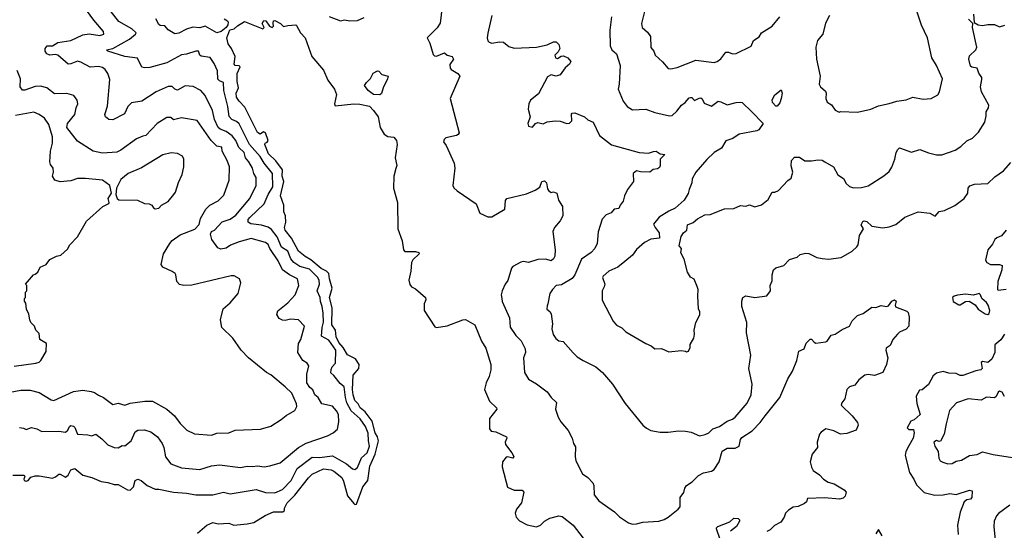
# Model space of a CAD drawing. Extents: x 1678431 to 1860718, y 384618 to 522882.
# Tile 449 of 473: x 1800856 to 1808341, y 500736 to 504614. Entities that reach past the tile are written whole.
import ezdxf

# ---------------------------------------------------------------- set-up
doc = ezdxf.new("R2010")
doc.units = 0

msp = doc.modelspace()

# ---------------------------------------------------------------- linework, layer by layer
at = {"layer": '0CON10XD'}
for points in [[(1800804.6, 501155.4), (1800890, 501155), (1800896, 501145), (1800888, 501125), (1800890.8, 501115), (1800905, 501107.8), (1800921.9, 501115), (1800940.9, 501139.1), (1800975, 501150.4), (1801005, 501150.5), (1801105, 501132.5), (1801128.6, 501141.4), (1801155, 501161.2), (1801165, 501161.2), (1801205, 501138.8), (1801225, 501153.8), (1801245, 501193.8), (1801275, 501203.8), (1801335, 501153.3), (1801405, 501137.1), (1801475, 501105.7), (1801525, 501098.6), (1801575, 501084.2), (1801605, 501084), (1801675, 501044), (1801695, 501040), (1801720.6, 501065), (1801735, 501113.8), (1801755, 501124.2), (1801780, 501115), (1801825.5, 501075.5), (1801885, 501046.9), (1801915, 501047.8), (1802025.3, 501025.3), (1802125, 501017.9), (1802195, 501003.8), (1802325, 501004.5), (1802405, 501026.5), (1802455, 501012.2), (1802655, 501046.2), (1802725, 501023.5), (1802795, 501021.1), (1802855, 501045.5), (1802919, 501115), (1802965, 501205.9), (1803078.7, 501291.3), (1803135, 501288.4), (1803235, 501302.2), (1803340.8, 501240.9), (1803385, 501201.4), (1803405, 501197.5), (1803425, 501213.3), (1803453.4, 501285), (1803497.1, 501325), (1803516.3, 501375), (1803507.1, 501415), (1803505, 501473.8), (1803485.8, 501525), (1803445, 501583.1), (1803375, 501642.4), (1803344.2, 501705), (1803331.9, 501745), (1803323.3, 501825), (1803291.5, 501851.5), (1803245, 501912.2), (1803221.7, 501931.7), (1803223.1, 501956.9), (1803232.4, 501977.6), (1803256.7, 502005), (1803258.3, 502105), (1803205, 502179), (1803150.3, 502210.2), (1803154.8, 502275), (1803165, 502317.5), (1803163.4, 502385), (1803156.6, 502435), (1803143, 502473), (1803141.2, 502505), (1803118.2, 502555), (1803135.7, 502605), (1803132.5, 502632.5), (1803122.2, 502655), (1803058.4, 502718.4), (1802985, 502739.5), (1802939.7, 502769.7), (1802918.2, 502798.2), (1802895.5, 502855.5), (1802846, 502886), (1802814.5, 502964.5), (1802771.2, 503021.2), (1802745, 503038.9), (1802695, 503054.1), (1802612.6, 503062.6), (1802592.5, 503075), (1802593.3, 503095), (1802605, 503111.1), (1802715.4, 503214.6), (1802745.7, 503285), (1802781, 503345), (1802777.4, 503445), (1802714.3, 503524.3), (1802684.2, 503575), (1802603.6, 503665), (1802525, 503823.4), (1802505, 503839.5), (1802468.9, 503855), (1802447.3, 503877.3), (1802438.9, 503955), (1802407.8, 504075), (1802406.7, 504136.8), (1802375, 504148.7), (1802361.9, 504161.9), (1802360, 504225), (1802335, 504280), (1802305, 504325.5), (1802235.5, 504335.5), (1802225.8, 504345), (1802215, 504373.8), (1802195.7, 504375.7), (1802125, 504350.7), (1802085, 504346.7), (1801975, 504285.6), (1801845, 504251.4), (1801805, 504248), (1801783.9, 504253.9), (1801750.9, 504320.9), (1801654.3, 504334.3), (1801527.5, 504375), (1801516.7, 504385), (1801565, 504395.4), (1801690.5, 504465), (1801737.5, 504505), (1801741.4, 504515), (1801709.4, 504545), (1801608.9, 504598.9), (1801504.6, 504735)], [(1801704.6, 501415.4), (1801735, 501484), (1801753.8, 501496.2), (1801805, 501498.2), (1801853.3, 501483.3), (1801904.7, 501444.7), (1801939.5, 501395), (1801952.5, 501365), (1801965, 501293.3), (1802005, 501240.8), (1802085, 501210), (1802225, 501197.8), (1802315, 501224.5), (1802375, 501232.9), (1802535, 501213.6), (1802585, 501223.1), (1802625, 501219.4), (1802665, 501225.6), (1802715, 501218.1), (1802757.5, 501225), (1802835, 501248.9), (1802976, 501364), (1803035, 501397.9), (1803196.9, 501453.1), (1803240, 501475), (1803272, 501505), (1803281.7, 501558.3), (1803279.6, 501615), (1803265, 501644.2), (1803235, 501678.1), (1803153.9, 501695), (1803125, 501745.5), (1803100.8, 501765), (1803085, 501802.5), (1803061.4, 501821.4), (1803037.8, 501855), (1803039.1, 501920.9), (1803054.6, 501985), (1803042.2, 502005), (1803008.6, 502025), (1802971.5, 502085), (1802976.4, 502153.6), (1802994.4, 502185.6), (1803021.4, 502285), (1802975, 502333.1), (1802915, 502339.5), (1802875, 502329.5), (1802855, 502330.6), (1802828.8, 502345), (1802810.8, 502375), (1802817.9, 502402.1), (1802895, 502462.2), (1802949.2, 502525), (1802977.5, 502595), (1802968.8, 502645), (1802906.3, 502676.3), (1802855, 502712.7), (1802821.8, 502781.8), (1802757.2, 502875), (1802745.5, 502905.5), (1802725, 502921.6), (1802615, 502950.8), (1802525, 502926.7), (1802459.9, 502900.1), (1802425, 502878.8), (1802385, 502871.9), (1802361.5, 502881.5), (1802317.4, 502945), (1802307.4, 502985), (1802315, 503004.6), (1802336.7, 503015), (1802395, 503077.3), (1802455, 503098.2), (1802500, 503130), (1802606.5, 503255), (1802654.4, 503355), (1802652.9, 503415), (1802635.3, 503445.3), (1802625.3, 503485), (1802598.7, 503535), (1802573.8, 503565), (1802562.2, 503605), (1802522.8, 503642.8), (1802498.6, 503695), (1802470.9, 503730.9), (1802425.4, 503765.3), (1802381.2, 503781.2), (1802364.9, 503794.9), (1802338.2, 503855), (1802321.8, 503925), (1802265, 504038.8), (1802233.8, 504075), (1802175, 504105.8), (1802115, 504112.2), (1802055, 504078.6), (1802036.7, 504085), (1802015, 504106), (1801985, 504105.6), (1801894.2, 504065), (1801785, 503994.5), (1801705, 503982), (1801679.2, 503955), (1801651.7, 503898.3), (1801565, 503851.9), (1801535, 503855.7), (1801508, 503875), (1801504.1, 503894.1), (1801523.4, 503956.6), (1801541.4, 504158.6), (1801526.9, 504205), (1801505, 504235.8), (1801485, 504249.4), (1801455, 504257.5), (1801392.4, 504252.4), (1801321.7, 504291.7), (1801295, 504298.1), (1801245, 504277.5), (1801225, 504276), (1801145, 504343.1), (1801125, 504349.5), (1801085, 504344.4), (1801062.5, 504355), (1801050.6, 504375), (1801050.8, 504395), (1801065.8, 504414.2), (1801105, 504415.6), (1801145, 504441.5), (1801245, 504456.7), (1801335, 504498.2), (1801385, 504505.4), (1801465, 504492.7), (1801496.2, 504505), (1801492.9, 504525), (1801419.2, 504609.1), (1801364, 504685)], [(1804067.8, 504715), (1804053, 504587), (1804029.2, 504550.8), (1803953.8, 504475), (1803973.3, 504435), (1804000.5, 504350.5), (1804008.8, 504338.8), (1804025, 504336), (1804085, 504362), (1804106.7, 504345), (1804143.3, 504335), (1804153.3, 504315), (1804127.1, 504272.9), (1804128.1, 504245), (1804135.8, 504235), (1804188, 504205), (1804200.8, 504185), (1804129.2, 504015), (1804197.5, 503755), (1804189.3, 503740.7), (1804176.4, 503733.6), (1804095, 503716.2), (1804084, 503705), (1804078.8, 503685), (1804097.7, 503657.7), (1804158.6, 503525), (1804164.4, 503485), (1804150, 503355), (1804157.6, 503337.6), (1804182, 503315), (1804326.9, 503215), (1804355, 503143.5), (1804415, 503117.1), (1804445, 503115.4), (1804544, 503175), (1804550, 503240), (1804560, 503255), (1804708.3, 503291.7), (1804775, 503318), (1804809.4, 503340.6), (1804826.1, 503383.9), (1804845, 503390), (1804860, 503375), (1804868.3, 503328.3), (1804877, 503317), (1804895, 503302.5), (1804915, 503307.5), (1804940, 503295), (1804953, 503243), (1804982.5, 503195), (1804984, 503125), (1804964.4, 503085.6), (1804922, 503035), (1804908.8, 503005), (1804927.5, 502865), (1804923, 502817), (1804915, 502796.7), (1804895, 502781.2), (1804855.8, 502795.8), (1804795, 502792), (1804725, 502770), (1804685, 502776.7), (1804665, 502773.1), (1804605, 502738.8), (1804595, 502726.7), (1804567.3, 502632.7), (1804546.2, 502605), (1804523.8, 502555), (1804516.7, 502525), (1804520, 502495), (1804524.1, 502474.1), (1804580.5, 502350.5), (1804585, 502278.8), (1804628.9, 502215), (1804668.1, 502175), (1804699.2, 502115), (1804700, 502085), (1804685.8, 502045), (1804694.1, 501934.1), (1804724.3, 501884.3), (1804785, 501848), (1804865, 501786.2), (1804896.2, 501745), (1804937, 501707), (1804930, 501655), (1804948.8, 501595), (1804969.5, 501559.5), (1805025, 501492.5), (1805055.9, 501435.9), (1805066.1, 501396.1), (1805080.5, 501370.5), (1805078.1, 501295), (1805083.9, 501263.9), (1805134.6, 501165), (1805175.8, 501135.8), (1805212, 501095), (1805221.2, 501075), (1805223.8, 501005), (1805258.3, 500958.3), (1805377.5, 500875), (1805415, 500836.7), (1805485, 500793.3), (1805515, 500783.3), (1805543.9, 500783.9), (1805592.7, 500797.3), (1805715, 500806), (1805755, 500818), (1805786.2, 500835), (1805861.2, 500895), (1805875.8, 500914.2), (1805877.5, 500985), (1805905, 501022.5), (1805912, 501055), (1805924.9, 501075.1), (1805967.2, 501105), (1806015, 501151.6), (1806055, 501172.1), (1806115, 501185.5), (1806135, 501198.5), (1806174.5, 501255), (1806195, 501335.6), (1806235, 501360.6), (1806295, 501360), (1806324.4, 501375), (1806334.6, 501425), (1806345, 501440), (1806425, 501491.4), (1806486, 501554), (1806523.8, 501605), (1806635.7, 501745), (1806694, 501885), (1806730, 501945), (1806764.2, 502025.8), (1806780, 502095), (1806820, 502115), (1806835, 502157.5), (1806865, 502186.7), (1806875, 502187.5), (1806894.4, 502164.4), (1806907.9, 502157.9), (1806985, 502167.5), (1806995, 502172.5), (1807025, 502216.7), (1807054.2, 502225.8), (1807108.6, 502261.4), (1807163.9, 502286.1), (1807183.6, 502326.4), (1807225, 502366.7), (1807268.3, 502381.7), (1807335, 502430), (1807365, 502428.8), (1807405, 502442), (1807445, 502436.2), (1807459.5, 502440.5), (1807486.7, 502475), (1807505, 502485.8), (1807520, 502475), (1807510, 502445), (1807512.9, 502432.9), (1807600.7, 502400.7), (1807610, 502390), (1807617.1, 502355), (1807613.8, 502285), (1807595, 502264.3), (1807545, 502240), (1807530, 502225), (1807494, 502186), (1807472, 502138), (1807442.3, 502117.7), (1807440, 502105), (1807455.8, 502045), (1807445.7, 501994.3), (1807417, 501933), (1807355, 501910.5), (1807305, 501918.8), (1807281.4, 501915), (1807235, 501877.8), (1807203.3, 501836.7), (1807165, 501824.2), (1807144.4, 501805), (1807128.6, 501735), (1807106, 501705), (1807101.2, 501685), (1807185, 501603.8), (1807226, 501555), (1807228.8, 501535), (1807215, 501496.7), (1807145, 501470), (1807095, 501465.7), (1807045, 501490.9), (1806985, 501505.6), (1806949.1, 501480.9), (1806936.7, 501465), (1806917.9, 501405), (1806922, 501365), (1806879.5, 501315), (1806863.8, 501255), (1806874.5, 501215), (1806888.9, 501188.9), (1806936, 501156), (1806965.5, 501125), (1807002, 501102), (1807047.5, 501087.5), (1807122.3, 501042.3), (1807137.5, 501025), (1807130, 500995), (1807115, 500980), (1807087.1, 500972.9), (1806975, 500982.5), (1806845, 500976.2), (1806837.1, 500952.9), (1806822, 500938), (1806775, 500916.7), (1806735, 500912), (1806700.6, 500889.4), (1806677.1, 500865), (1806667.1, 500835), (1806642.9, 500797.1), (1806595, 500771.8), (1806561.3, 500738.7), (1806535, 500725.5)], [(1805607, 504687), (1805588.6, 504605), (1805583.3, 504585), (1805588.6, 504555), (1805629.2, 504519.2), (1805651.4, 504485), (1805655, 504402.5), (1805677.5, 504375), (1805687.5, 504345), (1805743, 504293), (1805785, 504242.5), (1805805, 504240), (1805855, 504250), (1805995, 504306.7), (1806135, 504288), (1806157.5, 504295), (1806185, 504316), (1806225, 504366.9), (1806245, 504367.1), (1806275, 504354.3), (1806302.9, 504357.1), (1806416.2, 504413.8), (1806434.4, 504455.6), (1806476.6, 504483.4), (1806495.8, 504514.2), (1806575, 504563.8), (1806635, 504636)], [(1807012.5, 504645), (1806981.7, 504588.3), (1806961.5, 504505), (1806921.9, 504455), (1806908.8, 504405), (1806914.1, 504314.1), (1806940, 504185), (1806933.3, 504125), (1806942.5, 504105), (1806981.7, 504071.7), (1806987.5, 504055), (1806983.8, 504015), (1806995, 503987.5), (1807026.4, 503966.4), (1807055, 503927.5), (1807085, 503912.5), (1807095, 503917.5), (1807225, 503912.5), (1807325, 503933.8), (1807385, 503960), (1807465, 503978), (1807524.1, 503995.9), (1807595, 504006), (1807645, 504026), (1807725, 504010), (1807785, 504016), (1807835, 504043.8), (1807849.2, 504065), (1807871.2, 504165), (1807825.5, 504265), (1807790.5, 504325), (1807757.5, 504475), (1807712.4, 504572.4), (1807674.2, 504685)], [(1802035, 504505.6), (1801985, 504536.2), (1801958.3, 504568.3), (1801925, 504570), (1801915, 504576.7), (1801891.3, 504621.3)], [(1802409.3, 504619.3), (1802435.7, 504605), (1802440, 504595), (1802438.2, 504575), (1802426.4, 504553.6), (1802386.6, 504523.4), (1802355, 504514.7), (1802265, 504563.6), (1802225, 504552.3), (1802173.1, 504556.9), (1802125, 504541.9), (1802065, 504511.4), (1802035, 504505.6)], [(1803208.8, 504638.8), (1803294.2, 504604.2), (1803325, 504612), (1803365, 504606.2), (1803425, 504608.6), (1803475, 504630.8)], [(1804445, 504646.2), (1804415, 504512.5), (1804410, 504475), (1804415, 504453.3), (1804425, 504442.3), (1804445, 504436.2), (1804503.8, 504446.2), (1804533.6, 504443.6), (1804575, 504410.5), (1804615, 504398.2), (1804785, 504404.4), (1804865, 504423.3), (1804915, 504445.8), (1804935, 504446.2), (1804953.8, 504425), (1804961.2, 504395), (1804949.2, 504370.8), (1804923.3, 504345), (1804930, 504325), (1804945, 504320), (1804973, 504337), (1804989.3, 504339.3), (1805023, 504323), (1805047, 504297), (1805036.7, 504275), (1805002.1, 504247.9), (1804965.5, 504194.5), (1804935, 504185.6), (1804895, 504195.8), (1804869.3, 504180.7), (1804799.1, 504050.9), (1804738.3, 504001.7), (1804726.9, 503975), (1804720.5, 503935), (1804737.5, 503875), (1804719.2, 503825), (1804725, 503803.8), (1804755, 503797.5), (1804777.5, 503825), (1804795, 503833.3), (1804835, 503823.8), (1804865, 503838), (1804925.9, 503845.9), (1804965, 503842.5), (1805015, 503826), (1805035, 503827.5), (1805054.2, 503845), (1805050, 503895), (1805057.1, 503902.9), (1805076.3, 503906.3), (1805150, 503875), (1805175, 503852), (1805215, 503836), (1805262.5, 503735), (1805355, 503664.4), (1805565, 503604.4), (1805635, 503600.5), (1805675, 503611.5), (1805695, 503615.6), (1805725, 503595.6), (1805759.3, 503589.3), (1805724.4, 503555), (1805724.5, 503505.5), (1805718.6, 503491.4), (1805705, 503480), (1805672.5, 503475), (1805645, 503456.2), (1805575, 503457.5), (1805545, 503466.2), (1805519.2, 503445), (1805522, 503385), (1805475.7, 503325), (1805452.8, 503277.2), (1805444.6, 503235), (1805420.4, 503205), (1805410.6, 503179.4), (1805375, 503174.2), (1805353, 503147), (1805315, 503131.4), (1805285, 503098.8), (1805253.4, 503003.4), (1805246.2, 502913.8), (1805227.1, 502875), (1805200, 502845), (1805127.8, 502795), (1805076.2, 502675), (1805055, 502647.1), (1804975, 502599.1), (1804935, 502594.2), (1804905.5, 502564.5), (1804887.1, 502535), (1804872, 502455), (1804865, 502440), (1804864.3, 502415), (1804886.4, 502396.4), (1804895, 502380), (1804906.5, 502305), (1804901.5, 502265), (1804912.5, 502222.5), (1804931.2, 502191.2), (1804955, 502175.3), (1804988.7, 502168.7), (1805062.4, 502082.4), (1805095, 502054), (1805140, 502025), (1805235, 501978), (1805286.2, 501935), (1805362, 501845), (1805459.5, 501699.5), (1805593.3, 501535), (1805621.2, 501511.2), (1805655, 501493.8), (1805725, 501481.4), (1805785, 501480.6), (1805865, 501491.1), (1805918.6, 501488.6), (1805960.2, 501480.2), (1806025, 501452.5), (1806067.8, 501462.2), (1806093.8, 501476.2), (1806125, 501505.8), (1806176.8, 501523.2), (1806234.6, 501565.4), (1806275, 501578.6), (1806295, 501594), (1806385, 501700), (1806417.8, 501765), (1806423.1, 501845), (1806400, 501965), (1806413.1, 502065), (1806381.2, 502235), (1806382.5, 502315), (1806345.6, 502435), (1806344.4, 502475.6), (1806352, 502505), (1806375, 502516), (1806445, 502503.8), (1806535, 502516.2), (1806562.5, 502555), (1806560.8, 502595), (1806575, 502630), (1806576.4, 502676.4), (1806586.7, 502715), (1806605, 502730), (1806665, 502746.7), (1806708.6, 502791.4), (1806765, 502810), (1806789.3, 502830.7), (1806829.3, 502840.7), (1806855, 502839.2), (1806915, 502806.7), (1806955, 502799.1), (1807005, 502794.5), (1807101.9, 502808.1), (1807184.5, 502855.5), (1807220.9, 502889.1), (1807229.2, 502905), (1807239.4, 502975), (1807270.8, 503025), (1807252, 503055), (1807265, 503082), (1807275, 503085.6), (1807295, 503080), (1807335, 503044.4), (1807417.9, 503032.1), (1807465, 503039.4), (1807515, 503057.5), (1807585.4, 503114.6), (1807685, 503154), (1807775, 503144.4), (1807815, 503121.9), (1807845, 503156.2), (1807885, 503165.8), (1807965, 503202.5), (1808035.8, 503255), (1808064, 503295), (1808066.2, 503335), (1808078.6, 503351.4), (1808115, 503365.5), (1808215, 503369.2), (1808269.7, 503420.3), (1808335, 503465.7), (1808390.3, 503529.7)], [(1805852, 503918), (1805888, 503965), (1805915.6, 503984.4), (1805945, 504021.2), (1805955, 504023.3), (1805965, 504022.5), (1805985, 504000), (1806021.3, 504018.7), (1806035, 504019.4), (1806045, 504012), (1806060.5, 503980.5), (1806115, 503955.7), (1806166.3, 503993.7), (1806185, 503990.7), (1806235, 503966.5), (1806302.5, 503985), (1806337.7, 503987.7), (1806347.5, 503985), (1806422.5, 503915), (1806507.5, 503825), (1806475, 503777.5), (1806460.7, 503769.3), (1806325, 503744), (1806278.4, 503711.6), (1806225, 503694.4), (1806190.9, 503639.1), (1806135.7, 503604.3), (1806078.3, 503551.7), (1805996.9, 503455), (1805967.5, 503405), (1805965.6, 503374.4), (1805944.3, 503325), (1805937.4, 503292.6), (1805907.9, 503242.1), (1805838.9, 503181.1), (1805791.5, 503158.5), (1805716.1, 503113.9), (1805675, 503060), (1805686.2, 503035), (1805716.7, 502995), (1805720, 502955), (1805653, 502947), (1805605, 502922.5), (1805545, 502867.5), (1805513.9, 502826.1), (1805455, 502776.7), (1805403.3, 502735), (1805335, 502704), (1805292.5, 502665), (1805287.5, 502655), (1805303.3, 502605), (1805300, 502585), (1805284, 502555), (1805284.3, 502484.3), (1805366.7, 502325), (1805393.2, 502293.2), (1805432.3, 502272.3), (1805465, 502243.3), (1805615, 502153.8), (1805656.1, 502136.1), (1805683.9, 502113.9), (1805735, 502116.7), (1805790.7, 502090.7), (1805885, 502102.5), (1805917, 502097), (1805925, 502090), (1805940, 502095), (1805952.5, 502125), (1805953, 502147), (1805980, 502195), (1805986.7, 502225), (1805983.6, 502256.4), (1805996.7, 502315), (1806013.3, 502346.7), (1806026.7, 502375), (1806027.5, 502395), (1806017, 502417), (1806010, 502515), (1806012.5, 502565), (1806007, 502587), (1805983, 502643), (1805955, 502657.5), (1805932.5, 502695), (1805907.5, 502795), (1805883, 502843), (1805887, 502877), (1805870, 502895), (1805883.6, 502966.4), (1805902.5, 502995), (1805927.5, 503015), (1805933.6, 503056.4), (1805975, 503073.3), (1806009.3, 503100.7), (1806065, 503132.5), (1806105, 503133.8), (1806215, 503178), (1806285, 503178.8), (1806335, 503202.5), (1806375, 503197.5), (1806405, 503206.7), (1806445, 503193.3), (1806495, 503206.7), (1806545, 503248.8), (1806575, 503303.3), (1806596.4, 503303.6), (1806625, 503317.5), (1806695, 503393.3), (1806720.5, 503409.5), (1806733.6, 503455), (1806720.6, 503505), (1806723.1, 503545), (1806745, 503569.2), (1806785, 503570.8), (1806825, 503541.1), (1806875, 503541.5), (1806925, 503550.3), (1806955, 503545.8), (1806976.9, 503535), (1807042, 503495), (1807074.4, 503434.4), (1807117.7, 503407.7), (1807139.5, 503369.5), (1807165, 503346.2), (1807195, 503336.7), (1807255, 503340), (1807307, 503353), (1807425, 503428), (1807465, 503461.2), (1807485.6, 503494.4), (1807508.6, 503555), (1807518.8, 503605), (1807531.2, 503628.8), (1807545, 503640), (1807635, 503606.7), (1807698.3, 503628.3), (1807765, 503602), (1807826.1, 503586.1), (1807865, 503586.2), (1807967.7, 503622.3), (1808010.5, 503649.5), (1808056.4, 503693.6), (1808100, 503715), (1808145, 503760), (1808192, 503835), (1808203.9, 503883.9), (1808204, 503915), (1808221.2, 503945), (1808224, 503965), (1808167.5, 504065), (1808160, 504105), (1808168.8, 504158.8), (1808171.2, 504175), (1808148, 504208), (1808135.6, 504245), (1808095, 504252), (1808085, 504260), (1808072, 504315), (1808075, 504340), (1808124.2, 504385.8), (1808132, 504405), (1808098, 504555), (1808102.5, 504585), (1808067.8, 504617.8)], [(1805354.6, 504635), (1805342.8, 504535), (1805344.5, 504414.5), (1805356.2, 504385), (1805393.6, 504353.6), (1805422, 504265), (1805414.3, 504125), (1805405.7, 504085), (1805444.6, 503994.6), (1805475, 503954), (1805515, 503929.4), (1805615, 503933.6), (1805685, 503908.1), (1805795.7, 503884.3), (1805815, 503885.7), (1805852, 503918)], [(1808107.5, 504655), (1808111.7, 504591.7), (1808142.5, 504575), (1808175, 504568.5), (1808215, 504576.5), (1808265, 504577.1), (1808305, 504560), (1808345, 504573.3)], [(1802207, 500713), (1802280, 500775), (1802325, 500794), (1802365, 500783.8), (1802445, 500790), (1802485, 500775.6), (1802585, 500784), (1802635.2, 500794.8), (1802721.5, 500848.5), (1802785, 500875.6), (1802856.7, 500875), (1802869.2, 500885), (1802869.5, 500905), (1802889.6, 500945), (1802947.7, 501002.3), (1803050.5, 501135), (1803078.9, 501161.1), (1803165, 501201.5), (1803224.7, 501194.7), (1803244.3, 501185), (1803305, 501136.7), (1803318, 501108), (1803348.6, 500998.6), (1803395, 500938.9), (1803405, 500931.1), (1803416.5, 500933.5), (1803465.3, 501065), (1803503.9, 501115), (1803518, 501222), (1803557.3, 501312.7), (1803584.2, 501415), (1803576.6, 501445), (1803559.6, 501475), (1803536.4, 501565), (1803482.4, 501635), (1803444.4, 501665), (1803430.4, 501695), (1803405, 501721.1), (1803390.3, 501765), (1803386.2, 501805), (1803390.4, 501915), (1803435.1, 501964.9), (1803437.2, 501995), (1803408, 502038), (1803347.6, 502067.6), (1803314.8, 502124.8), (1803282.7, 502162.7), (1803261.6, 502205), (1803256.1, 502255), (1803229.3, 502295), (1803230.9, 502425), (1803211.3, 502505), (1803231.1, 502575), (1803210.4, 502645), (1803206.4, 502685), (1803188.2, 502705), (1803147.3, 502725), (1803070, 502790), (1803025.5, 502815), (1802976.5, 502855), (1802921.6, 502955), (1802874.3, 503015), (1802869.7, 503035), (1802880.5, 503075), (1802877.7, 503125), (1802864.6, 503155), (1802863.7, 503205), (1802840, 503275), (1802864.5, 503385), (1802852.2, 503425), (1802854.4, 503474.4), (1802802.3, 503542.3), (1802747.9, 503595), (1802719.2, 503665), (1802723, 503677), (1802737.3, 503682.7), (1802745.6, 503695), (1802725.6, 503755.6), (1802708.9, 503761.1), (1802685, 503744.4), (1802665, 503756.9), (1802568.3, 503948.3), (1802523.6, 503995), (1802504.4, 504024.4), (1802501.9, 504055), (1802520, 504095), (1802509, 504145), (1802508.2, 504205), (1802532.5, 504255), (1802525, 504262.5), (1802494.7, 504264.7), (1802487.8, 504275), (1802494.7, 504335), (1802466.7, 504395), (1802439.7, 504429.7), (1802430, 504475), (1802453.7, 504536.3), (1802485.5, 504544.5), (1802511.9, 504568.1), (1802565, 504600), (1802705, 504544.5), (1802714, 504555), (1802700, 504585), (1802713.1, 504606.9), (1802726.7, 504605), (1802755, 504565.7), (1802775, 504554.6), (1802785.5, 504564.5), (1802782.9, 504587.1), (1802785.8, 504604.2), (1802795, 504606.9), (1802838.1, 504585), (1802862, 504562), (1802895, 504570), (1802954.1, 504574.1), (1802959.5, 504569.5), (1802990.5, 504515), (1803025.2, 504475.2), (1803078.2, 504335), (1803165, 504229.4), (1803199.6, 504155), (1803250, 504085), (1803264.4, 504045), (1803250, 503975), (1803255, 503960), (1803395, 503973.8), (1803443, 503973), (1803515, 503956.7), (1803546.7, 503925), (1803582, 503875), (1803597.5, 503795), (1803628, 503745), (1803655, 503727.5), (1803700.6, 503720.6), (1803721.1, 503695), (1803725.5, 503665), (1803711.5, 503565), (1803723, 503507), (1803715.5, 503484.5), (1803700, 503425), (1803697.1, 503335), (1803727.5, 503225), (1803730.6, 503025), (1803762.7, 502935), (1803772.5, 502865), (1803785, 502852.9), (1803865, 502853.3), (1803890, 502845), (1803892.5, 502835), (1803845, 502790), (1803835, 502770), (1803829.4, 502705), (1803814.4, 502635), (1803822.6, 502602.6), (1803835, 502585.7), (1803865, 502568.9), (1803941.9, 502505), (1803942.5, 502485), (1803930.9, 502455), (1803929.6, 502405), (1804010.9, 502280.9), (1804025, 502276), (1804105, 502289.2), (1804225, 502334.2), (1804245.8, 502335.8), (1804315.6, 502295), (1804367.5, 502172.5), (1804398.8, 502118.8), (1804438.6, 501995), (1804437.1, 501955), (1804425.8, 501905), (1804402, 501855), (1804389.2, 501805), (1804426.8, 501716.8), (1804481.2, 501665), (1804484, 501655), (1804427.1, 501585), (1804427.4, 501507.4), (1804439.4, 501489.4), (1804475, 501484.3), (1804555.6, 501445), (1804560, 501435), (1804546.2, 501405), (1804548, 501388), (1804598.1, 501325), (1804612, 501295), (1804605, 501284.3), (1804565, 501293.8), (1804555, 501290), (1804527.1, 501255), (1804523, 501217), (1804565, 501063.3), (1804615, 501039.2), (1804675, 501040.8), (1804688.2, 501025), (1804670.9, 500945), (1804633.5, 500895), (1804622.7, 500865), (1804630.9, 500835), (1804655, 500806.4), (1804715, 500776.2), (1804785, 500762.2), (1804815, 500774), (1804845, 500803.8), (1804885, 500828.8), (1804955, 500846.7), (1804980.7, 500840.7), (1805063.9, 500773.9), (1805140, 500675)], [(1800785, 501785.5), (1800865, 501799.1), (1800935, 501800), (1801003.1, 501783.1), (1801095, 501726.7), (1801115, 501722.5), (1801265, 501790.6), (1801335, 501800.9), (1801399.4, 501789.4), (1801425, 501783.1), (1801455, 501761.8), (1801494, 501745), (1801565, 501692), (1801605, 501700.8), (1801655, 501685.7), (1801695, 501700), (1801807.5, 501717.5), (1801865, 501715.5), (1801975, 501655.7), (1802032.5, 501605), (1802077.2, 501547.2), (1802126.8, 501496.8), (1802185, 501469.2), (1802315, 501459.2), (1802355, 501474.2), (1802445, 501476), (1802495, 501497.1), (1802686.8, 501503.2), (1802765, 501527.5), (1802845, 501576.2), (1802881.4, 501608.6), (1802946.7, 501645), (1802962, 501675), (1802960.8, 501695), (1802925, 501776.7), (1802875, 501824.2), (1802765, 501916), (1802731.2, 501935), (1802594.3, 502044.3), (1802540, 502105), (1802475.9, 502195.9), (1802393.3, 502275), (1802383.6, 502333.6), (1802402, 502418), (1802455.9, 502464.1), (1802516.7, 502535), (1802536.2, 502615), (1802526.7, 502645), (1802487.3, 502667.3), (1802465, 502668.6), (1802165, 502597.9), (1802105, 502594), (1802071.4, 502601.4), (1802050, 502625), (1802044.2, 502675), (1802038, 502685), (1802015, 502702.5), (1801945, 502734.4), (1801932.5, 502755), (1801950, 502835), (1801996.7, 502915), (1802015, 502937.8), (1802075, 502978.9), (1802187.4, 503022.6), (1802221.6, 503058.4), (1802230.7, 503105), (1802271.1, 503175), (1802300.8, 503205), (1802365, 503238.1), (1802408.5, 503281.5), (1802448.9, 503395), (1802451.9, 503495), (1802434.4, 503545), (1802395.7, 503615), (1802392.5, 503645), (1802355, 503653.5), (1802312.7, 503695), (1802205, 503848.8), (1802085, 503868.5), (1802025, 503852.9), (1802005, 503871.4), (1801975, 503870), (1801900.4, 503825), (1801815, 503733.8), (1801791.4, 503728.6), (1801745, 503708.9), (1801625, 503622.1), (1801595, 503608.8), (1801485, 503600.6), (1801415, 503614.4), (1801295, 503691.4), (1801215.5, 503795), (1801220, 503825), (1801276, 503894), (1801285.6, 503945), (1801298.6, 503975), (1801293, 504003), (1801268.5, 504038.5), (1801213.5, 504053.5), (1801120.2, 504050.2), (1801063.8, 504095), (1801015, 504108.9), (1800975, 504106.7), (1800895, 504077.5), (1800878.3, 504078.3), (1800858.6, 504105), (1800861.9, 504165), (1800838.3, 504228.3)], [(1803595, 504043.3), (1803545, 504045.7), (1803506.2, 504075), (1803477.5, 504115), (1803492.3, 504137.7), (1803524.1, 504165.9), (1803543.6, 504206.4), (1803575, 504226.2), (1803585, 504223.3), (1803608.6, 504198.6), (1803656.7, 504185), (1803653.3, 504165), (1803618, 504095), (1803607.7, 504052.3), (1803595, 504043.3)], [(1806615, 503957.5), (1806605, 503957.5), (1806577.5, 503985), (1806576.7, 504005), (1806597, 504043), (1806645, 504080), (1806652.5, 504055), (1806645.5, 504014.5), (1806635, 503982.5), (1806615, 503957.5)], [(1800815, 501982.9), (1800980, 502005), (1801005, 502012.5), (1801017.5, 502025), (1801056.4, 502093.6), (1801060, 502155), (1801010, 502185), (1801005, 502230), (1800980, 502255), (1800970, 502285), (1800940, 502315), (1800933, 502333), (1800927, 502377), (1800907.5, 502415), (1800901.7, 502461.7), (1800892.5, 502475), (1800893, 502497), (1800900, 502505), (1800900, 502545), (1800910, 502555), (1800910, 502595), (1800900, 502605), (1800960, 502675), (1800975, 502680), (1800993, 502697), (1801012.5, 502735), (1801056.4, 502753.6), (1801086.4, 502793.6), (1801135, 502817.5), (1801170, 502825), (1801219.3, 502870.7), (1801237.5, 502905), (1801296.1, 502963.9), (1801365, 503082.5), (1801487.5, 503195), (1801533, 503217), (1801536.7, 503225), (1801530, 503255), (1801553.3, 503295), (1801540.8, 503355), (1801485, 503395.7), (1801357.6, 503407.6), (1801295, 503406.9), (1801245, 503388.7), (1801165, 503382.5), (1801123.3, 503395), (1801104.5, 503425), (1801113.7, 503456.3), (1801111.8, 503485), (1801090, 503515), (1801085.3, 503535), (1801091.3, 503615), (1801105.3, 503674.7), (1801105.4, 503725), (1801077.5, 503817.5), (1801045, 503865.5), (1801005, 503893.3), (1800965, 503910.4), (1800825, 503887.1)], [(1801885, 503177.5), (1801915, 503183.3), (1801934, 503206), (1801985, 503233.3), (1802027.5, 503285), (1802040, 503305), (1802062.3, 503377.7), (1802092.3, 503437.7), (1802104, 503495), (1802104, 503555), (1802095, 503576.7), (1802055, 503597.1), (1802007.3, 503602.7), (1801945, 503588), (1801781.3, 503488.7), (1801681.2, 503445), (1801625, 503400.8), (1801591.2, 503335), (1801587, 503287), (1801597.5, 503255), (1801610, 503245), (1801753, 503243), (1801805, 503217.5), (1801840, 503215), (1801860, 503205), (1801872.5, 503185), (1801885, 503177.5)], [(1808355, 503015.7), (1808318.3, 502971.7), (1808285, 502957.9), (1808270, 502945), (1808251.1, 502908.9), (1808215.7, 502865), (1808196.6, 502786.6), (1808208.7, 502768.7), (1808235, 502754), (1808303.9, 502753.9), (1808325, 502747.5), (1808321.2, 502715), (1808291.2, 502625), (1808290, 502565), (1808295, 502560), (1808355, 502567.5)], [(1808214.3, 502375.7), (1808225, 502381.2), (1808232, 502405), (1808218.8, 502445), (1808205.7, 502465.7), (1808170, 502495), (1808160, 502525), (1808150, 502535), (1808107.8, 502522.2), (1808045, 502528), (1807985, 502522.1), (1807959.2, 502515), (1807948.1, 502505), (1807952.7, 502472.7), (1807995, 502448), (1808005, 502447.5), (1808045, 502474.5), (1808074.7, 502474.7), (1808118.3, 502448.3), (1808143.1, 502415), (1808195, 502380), (1808214.3, 502375.7)], [(1808342.5, 502225), (1808315, 502182), (1808270, 502145), (1808268.6, 502085), (1808245.3, 502034.7), (1808215, 502010), (1808175, 502018.6), (1808165, 502010), (1808172, 501965), (1808163.3, 501955), (1808123.4, 501946.6), (1808025, 501910.5), (1808005, 501912.5), (1807975, 501927.8), (1807918.8, 501928.8), (1807875, 501942), (1807825, 501930), (1807800.3, 501909.7), (1807765, 501842), (1807717, 501803), (1807695, 501799.2), (1807669.6, 501755), (1807675, 501697.5), (1807700, 501615), (1807654.7, 501575.3), (1807631.4, 501565), (1807601.4, 501515), (1807615, 501501.9), (1807650.7, 501500.7), (1807656.8, 501476.8), (1807647.5, 501435), (1807613.9, 501376.1), (1807592.9, 501335), (1807588.1, 501305), (1807620, 501175), (1807654.3, 501125), (1807672.2, 501082.2), (1807732.2, 501022.2), (1807812.4, 501002.4), (1807875.9, 501004.1), (1807925.9, 501014.1), (1807975, 501006.9), (1808075, 501040), (1808095.9, 501035.9), (1808094.4, 500985), (1808085, 500971.4), (1808055, 500966.9), (1808036.9, 500953.1), (1808005.5, 500874.5), (1807986, 500775), (1807990, 500705)], [(1808343, 501753), (1808323.8, 501785), (1808305, 501791.9), (1808293.6, 501785), (1808278.7, 501751.3), (1808265, 501741.2), (1808205, 501745.6), (1808165, 501724.5), (1808065, 501734.6), (1807976.8, 501703.2), (1807924.4, 501645), (1807897.8, 501545), (1807884.2, 501465), (1807855, 501413.3), (1807845, 501410), (1807825, 501418.1), (1807804.7, 501405), (1807811.8, 501375), (1807838.6, 501335), (1807842.7, 501282.7), (1807854.1, 501264.1), (1807872.3, 501252.3), (1807910.5, 501240.5), (1807945, 501242), (1807975, 501260), (1808015, 501268.6), (1808075, 501303.5), (1808135, 501310.8), (1808175, 501331.1), (1808255, 501311.1), (1808435, 501284.5)], [(1800855, 501515.5), (1800885, 501511.8), (1800905, 501500.4), (1800945, 501515.7), (1800986.2, 501506.2), (1801025, 501485.9), (1801155, 501488.9), (1801205, 501481.5), (1801223.1, 501496.9), (1801235.3, 501524.7), (1801245, 501531.5), (1801265, 501526.5), (1801276, 501516), (1801296.1, 501466.1), (1801375, 501461.2), (1801405, 501452.9), (1801435, 501465.5), (1801481.1, 501431.1), (1801525.5, 501385.5), (1801574.4, 501364.4), (1801605, 501362.9), (1801635, 501379.2), (1801655, 501378), (1801704.6, 501415.4)], [(1808384, 500926), (1808296.6, 500863.4), (1808280.8, 500845), (1808263.8, 500805), (1808261.4, 500765), (1808271.7, 500661.7)], [(1806180, 500665), (1806153, 500747), (1806152.5, 500755), (1806162.5, 500765), (1806255, 500798.9), (1806285, 500826.7), (1806317.5, 500825), (1806328, 500815), (1806328, 500805), (1806306.2, 500765), (1806260.3, 500729.7)], [(1807413.5, 500693.5), (1807385, 500742.5), (1807365, 500710)]]:
    msp.add_lwpolyline(points, dxfattribs=at)

doc.saveas('drawing.dxf')
